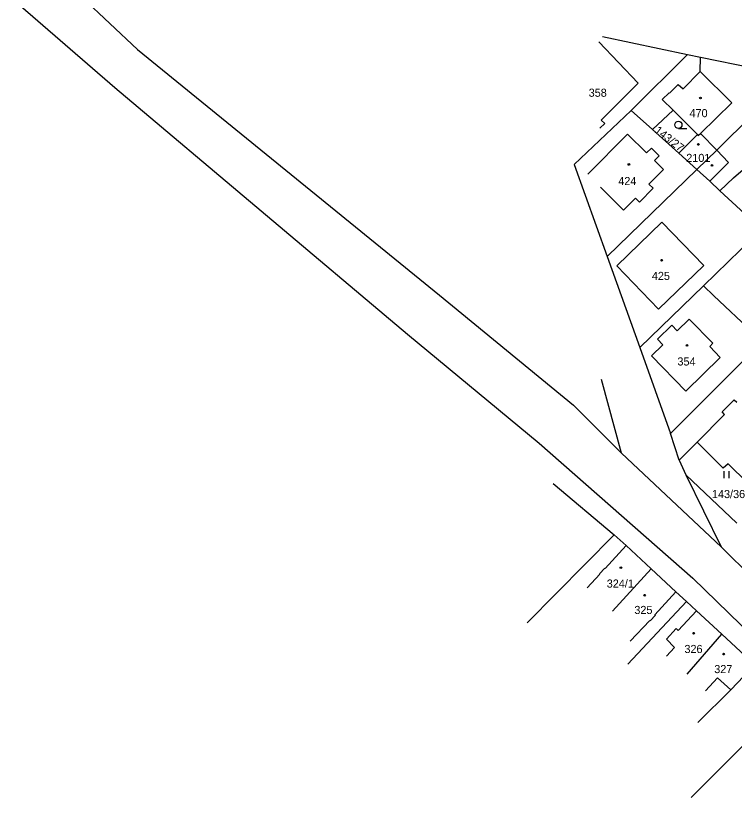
# Model space of a CAD drawing. Extents: x -866656 to -858817, y -1041816 to -1038653.
# Drawn here: x -866614.1 to -866463.4, y -1039201.8 to -1039037.7 of the extents above; entities that cross this region are included whole.
import ezdxf

# ---------------------------------------------------------------- set-up
doc = ezdxf.new("R2010")
doc.units = 0
for name, color, linetype in [('Hranice parcel', 7, 'Continuous'), ('Parcelní čísla', 7, 'Continuous'), ('Vnitřní kresba', 7, 'Continuous'), ('Značky budov', 7, 'Continuous'), ('Značky kultur', 7, 'Continuous')]:
    doc.layers.add(name, color=color, linetype=linetype)

msp = doc.modelspace()

# ---------------------------------------------------------------- linework, layer by layer
at = {"layer": 'Hranice parcel'}
for p, q in [((-866602.18, -1039031.96), (-866588.54, -1039044.81)), ((-866614.09, -1039034.79), (-866593.3, -1039052.78)), ((-866490.98, -1039042.11), (-866473.15, -1039045.89)), ((-866588.54, -1039044.81), (-866525.19, -1039096.44)), ((-866485, -1039057.65), (-866473.15, -1039045.89)), ((-866473.15, -1039045.89), (-866470.42, -1039046.45)), ((-866470.51, -1039049.49), (-866470.42, -1039046.45)), ((-866470.42, -1039046.45), (-866451.33, -1039050.33)), ((-866463.88, -1039056), (-866470.51, -1039049.49)), ((-866451.33, -1039050.33), (-866467.01, -1039065.96)), ((-866593.3, -1039052.78), (-866531.89, -1039104.59)), ((-866470.45, -1039062.44), (-866463.88, -1039056)), ((-866496.92, -1039068.98), (-866485, -1039057.65)), ((-866480.53, -1039061.66), (-866485, -1039057.65)), ((-866480.53, -1039061.66), (-866476.22, -1039057.56)), ((-866476.22, -1039057.56), (-866471.09, -1039062.71)), ((-866475.03, -1039066.6), (-866480.53, -1039061.66)), ((-866471.09, -1039062.71), (-866475.03, -1039066.6)), ((-866471.09, -1039062.71), (-866470.91, -1039062.89)), ((-866470.91, -1039062.89), (-866470.45, -1039062.44)), ((-866467.01, -1039065.96), (-866470.45, -1039062.44)), ((-866471.21, -1039070.02), (-866475.03, -1039066.6)), ((-866467.01, -1039065.96), (-866471.21, -1039070.02)), ((-866463.52, -1039071.81), (-866457.93, -1039066.86)), ((-866496.92, -1039068.98), (-866490.04, -1039088.26)), ((-866490.04, -1039088.26), (-866471.21, -1039070.02)), ((-866471.21, -1039070.02), (-866468.52, -1039072.51)), ((-866466.4, -1039074.48), (-866463.52, -1039071.81)), ((-866468.52, -1039072.51), (-866466.4, -1039074.48)), ((-866466.4, -1039074.48), (-866457.67, -1039082.56)), ((-866469.81, -1039094.44), (-866457.67, -1039082.56)), ((-866490.04, -1039088.26), (-866483.17, -1039107.4)), ((-866469.81, -1039094.44), (-866483.17, -1039107.4)), ((-866467.69, -1039096.54), (-866469.81, -1039094.44)), ((-866525.19, -1039096.44), (-866497.08, -1039119.5)), ((-866457.48, -1039106.13), (-866467.69, -1039096.54)), ((-866531.89, -1039104.59), (-866504.32, -1039127.5)), ((-866476.72, -1039125.45), (-866457.48, -1039106.13)), ((-866483.17, -1039107.4), (-866476.72, -1039125.45)), ((-866487, -1039129.59), (-866491.23, -1039114.13)), ((-866497.08, -1039119.5), (-866487, -1039129.59)), ((-866465.92, -1039120.89), (-866463.39, -1039118.35)), ((-866463.39, -1039118.35), (-866462.86, -1039118.88)), ((-866465.39, -1039121.42), (-866465.92, -1039120.89)), ((-866471.17, -1039127.26), (-866465.39, -1039121.42)), ((-866474.94, -1039131.07), (-866476.72, -1039125.45)), ((-866504.32, -1039127.5), (-866472.07, -1039155.8)), ((-866471.17, -1039127.26), (-866474.94, -1039131.07)), ((-866465.67, -1039132.75), (-866471.17, -1039127.26)), ((-866466.1, -1039149.21), (-866487, -1039129.59)), ((-866474.94, -1039131.07), (-866473.56, -1039134.1)), ((-866464.68, -1039131.81), (-866465.67, -1039132.75)), ((-866460.6, -1039135.81), (-866464.68, -1039131.81)), ((-866462.84, -1039144.25), (-866473.56, -1039134.1)), ((-866473.56, -1039134.1), (-866466.1, -1039149.21)), ((-866501.38, -1039135.95), (-866488.55, -1039146.69)), ((-866488.55, -1039146.69), (-866506.81, -1039165.15)), ((-866486.01, -1039148.96), (-866488.55, -1039146.69)), ((-866490.44, -1039153.78), (-866486.01, -1039148.96)), ((-866486.01, -1039148.96), (-866480.8, -1039153.85)), ((-866444.29, -1039171.1), (-866466.1, -1039149.21)), ((-866491.66, -1039154.89), (-866490.55, -1039153.68)), ((-866490.55, -1039153.68), (-866490.44, -1039153.78)), ((-866480.8, -1039153.85), (-866488.94, -1039162.75)), ((-866475.63, -1039158.7), (-866480.8, -1039153.85)), ((-866494.2, -1039157.87), (-866491.55, -1039154.99)), ((-866491.55, -1039154.99), (-866491.66, -1039154.89)), ((-866472.07, -1039155.8), (-866449.76, -1039177.6)), ((-866480.02, -1039163.48), (-866475.63, -1039158.7)), ((-866473.42, -1039160.72), (-866475.63, -1039158.7)), ((-866485.68, -1039173.84), (-866473.42, -1039160.72)), ((-866473.42, -1039160.72), (-866471.29, -1039162.66)), ((-866481, -1039164.76), (-866479.91, -1039163.58)), ((-866479.91, -1039163.58), (-866480.02, -1039163.48)), ((-866471.29, -1039162.66), (-866465.96, -1039167.58)), ((-866485.21, -1039169.06), (-866481.11, -1039164.66)), ((-866481.11, -1039164.66), (-866481, -1039164.76)), ((-866473.22, -1039175.94), (-866465.96, -1039167.58)), ((-866465.96, -1039167.58), (-866460.08, -1039173.01)), ((-866464.11, -1039179.24), (-866460.03, -1039175.01)), ((-866470.99, -1039186.13), (-866464.11, -1039179.24)), ((-866452.13, -1039181.56), (-866472.43, -1039201.82))]:
    msp.add_line(p, q, dxfattribs=at)
at = {"layer": 'Vnitřní kresba'}
for p, q in [((-866483.5, -1039051.89), (-866491.78, -1039043.25)), ((-866474.06, -1039053.12), (-866470.51, -1039049.49)), ((-866491.26, -1039059.65), (-866483.5, -1039051.89)), ((-866476.97, -1039053.98), (-866475.16, -1039052.16)), ((-866475.16, -1039052.16), (-866474.06, -1039053.12)), ((-866478.46, -1039055.31), (-866477.05, -1039053.9)), ((-866477.05, -1039053.9), (-866476.97, -1039053.98)), ((-866476.22, -1039057.56), (-866478.46, -1039055.31)), ((-866491.55, -1039061.35), (-866490.55, -1039060.35)), ((-866490.55, -1039060.35), (-866491.26, -1039059.65)), ((-866485.8, -1039062.6), (-866494.06, -1039071)), ((-866481.76, -1039066.55), (-866485.8, -1039062.6)), ((-866480.76, -1039065.53), (-866481.76, -1039066.55)), ((-866479.12, -1039067.13), (-866480.76, -1039065.53)), ((-866467.01, -1039065.96), (-866464.6, -1039068.55)), ((-866480.12, -1039068.15), (-866479.12, -1039067.13)), ((-866478.22, -1039070), (-866480.12, -1039068.15)), ((-866464.6, -1039068.55), (-866468.52, -1039072.51)), ((-866481.26, -1039073.13), (-866478.22, -1039070)), ((-866480.4, -1039073.97), (-866481.26, -1039073.13)), ((-866491.42, -1039073.76), (-866486.58, -1039078.59)), ((-866483.26, -1039076.91), (-866480.4, -1039073.97)), ((-866486.58, -1039078.59), (-866484.12, -1039076.07)), ((-866484.12, -1039076.07), (-866483.26, -1039076.91)), ((-866488.02, -1039090.22), (-866478.53, -1039081.06)), ((-866478.53, -1039081.06), (-866469.73, -1039090.19)), ((-866479.24, -1039099.35), (-866488.02, -1039090.22)), ((-866469.73, -1039090.19), (-866479.24, -1039099.35)), ((-866475.36, -1039103.91), (-866472.83, -1039101.47)), ((-866472.83, -1039101.47), (-866467.88, -1039106.47)), ((-866479.5, -1039105.62), (-866476.49, -1039102.73)), ((-866476.49, -1039102.73), (-866475.36, -1039103.91)), ((-866478.36, -1039106.8), (-866479.5, -1039105.62)), ((-866467.88, -1039106.47), (-866468.53, -1039107.18)), ((-866480.71, -1039109.15), (-866478.36, -1039106.8)), ((-866468.53, -1039107.18), (-866466.35, -1039109.51)), ((-866473.55, -1039116.59), (-866480.71, -1039109.15)), ((-866466.35, -1039109.51), (-866473.55, -1039116.59)), ((-866471.29, -1039162.66), (-866475.11, -1039166.8)), ((-866475.55, -1039166.4), (-866477.59, -1039168.6)), ((-866475.11, -1039166.8), (-866475.55, -1039166.4)), ((-866477.59, -1039168.6), (-866475.92, -1039170.38)), ((-866475.92, -1039170.38), (-866477.6, -1039172.19)), ((-866469.44, -1039179.43), (-866466.91, -1039176.72)), ((-866466.91, -1039176.72), (-866464.11, -1039179.24))]:
    msp.add_line(p, q, dxfattribs=at)
at = {"layer": 'Značky budov'}
for centre in [(-866470.47, -1039055.01), (-866470.9, -1039064.77), (-866485.48, -1039068.97), (-866468.04, -1039069.17), (-866478.61, -1039089.06), (-866473.29, -1039106.97), (-866487.16, -1039153.6), (-866482.16, -1039159.38), (-866471.9, -1039167.36), (-866465.61, -1039171.75)]:
    msp.add_circle(centre, 0.175, dxfattribs=at)
at = {"layer": 'Značky kultur'}
for p, q in [((-866475.09, -1039061.4), (-866473.34, -1039061.4)), ((-866465.46, -1039134.84), (-866465.46, -1039133.34)), ((-866464.46, -1039134.84), (-866464.46, -1039133.34))]:
    msp.add_line(p, q, dxfattribs=at)
msp.add_circle((-866475.09, -1039060.65), 0.75, dxfattribs=at)

# ---------------------------------------------------------------- texts
at = {"layer": 'Parcelní čísla'}
for s, p in [('358', (-866493.91, -1039054.76)), ('470', (-866472.76, -1039059.05)), ('2101', (-866473.44, -1039068.44)), ('424', (-866487.7, -1039073.3)), ('425', (-866480.66, -1039093.22)), ('354', (-866475.29, -1039111.17)), ('143/36', (-866468.05, -1039139)), ('324/1', (-866490.12, -1039157.79)), ('325', (-866484.33, -1039163.33)), ('326', (-866473.82, -1039171.52)), ('327', (-866467.57, -1039175.74))]:
    msp.add_text(s, height=1.7, dxfattribs=at).set_placement(p)
msp.add_text('143/27', height=1.7, rotation=322, dxfattribs=at).set_placement((-866480.24, -1039062.12))

doc.saveas('drawing.dxf')
